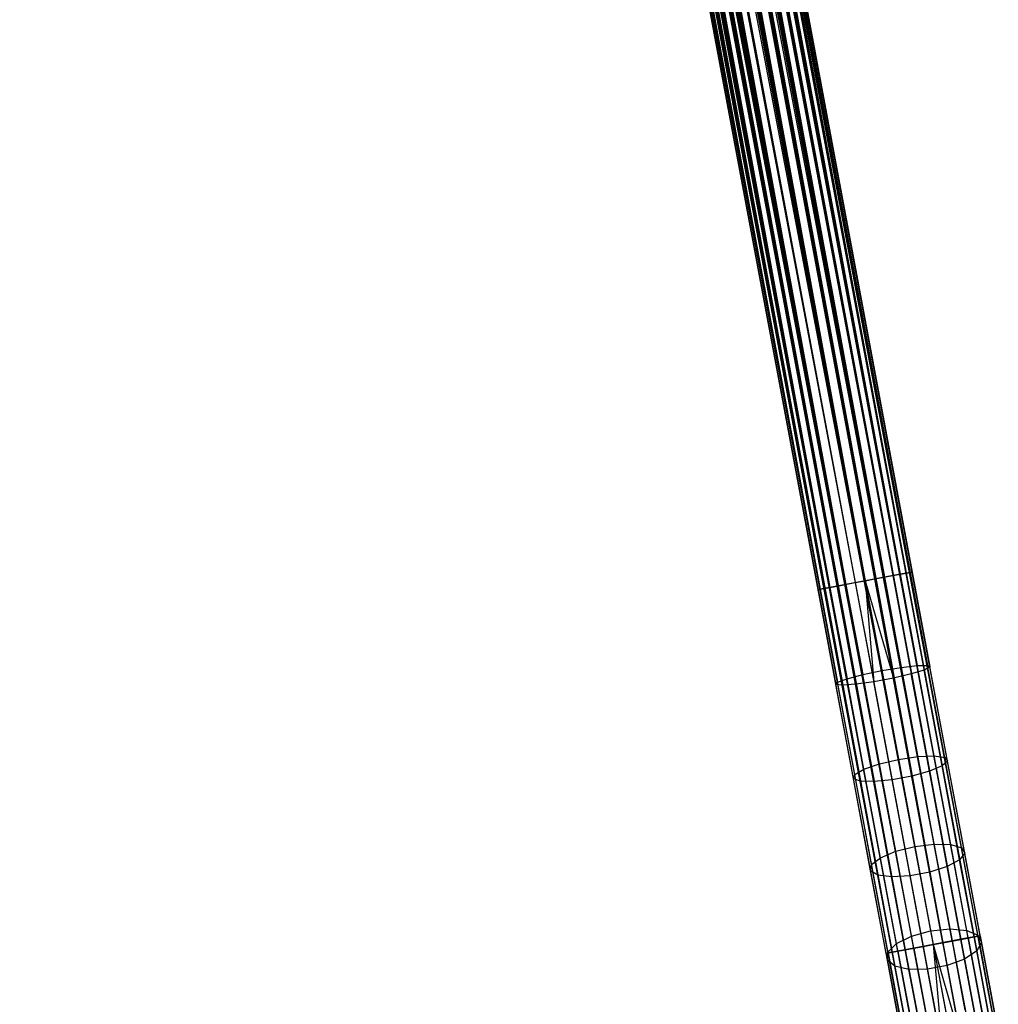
# Model space of a CAD drawing. Extents: x -189 to 189, y -189 to 189.
# Tile 322 of 591: x 12 to 32, y -167 to -146. Entities that reach past the tile are written whole.
import ezdxf

# ---------------------------------------------------------------- set-up
doc = ezdxf.new("R2010")
doc.units = 0
doc.header["$LTSCALE"] = 25.4
doc.layers.get('0').update_dxf_attribs({"linetype": 'CONTINUOUS'})

# ---------------------------------------------------------------- blocks, each defined once
blk = doc.blocks.new('CAMELEON-KENAI-C-12244_STL')
at = {"color": 0}
for p, q in [((8.827, -42.349, -9), (31.84, -165.458, -9)), ((8.827, -42.349, -9), (31.84, -165.458, -9)), ((31.924, -165.442, -9.809), (8.827, -42.349, -10)), ((31.924, -165.442, -9.809), (8.827, -42.349, -10)), ((31.84, -165.458, -9), (8.911, -42.333, -9.191)), ((31.84, -165.458, -9), (8.911, -42.333, -9.191)), ((31.967, -165.434, -9.395), (8.911, -42.333, -9.809)), ((31.967, -165.434, -9.395), (8.911, -42.333, -9.809)), ((31.924, -165.442, -9.809), (8.911, -42.333, -9.809)), ((31.924, -165.442, -9.809), (8.911, -42.333, -9.809)), ((31.967, -165.434, -9.395), (8.954, -42.325, -9.395)), ((31.967, -165.434, -9.395), (8.954, -42.325, -9.605)), ((31.84, -165.458, -9), (8.954, -42.325, -9.395)), ((31.84, -165.458, -9), (8.954, -42.325, -9.395)), ((31.967, -165.434, -9.395), (8.954, -42.325, -9.395)), ((31.967, -165.434, -9.395), (8.954, -42.325, -9.605)), ((7.772, -42.546, -8.522), (30.785, -165.655, -8.522)), ((7.772, -42.546, -8.522), (30.785, -165.655, -8.522)), ((7.772, -42.546, -8.522), (30.411, -165.725, -8.691)), ((7.772, -42.546, -8.522), (30.411, -165.725, -8.691)), ((7.772, -42.546, -10.478), (30.989, -165.617, -10.5)), ((7.772, -42.546, -10.478), (30.989, -165.617, -10.5)), ((7.976, -42.508, -8.5), (30.989, -165.617, -8.5)), ((7.976, -42.508, -8.5), (30.989, -165.617, -8.5)), ((7.976, -42.508, -10.5), (30.989, -165.617, -10.5)), ((7.976, -42.508, -10.5), (30.989, -165.617, -10.5)), ((7.976, -42.508, -10.5), (31.389, -165.542, -10.414)), ((7.976, -42.508, -10.5), (31.389, -165.542, -10.414)), ((31.194, -165.579, -8.522), (8.18, -42.47, -8.522)), ((31.194, -165.579, -8.522), (8.18, -42.47, -8.522)), ((8.18, -42.47, -10.478), (31.389, -165.542, -10.414)), ((8.18, -42.47, -10.478), (31.389, -165.542, -10.414)), ((8.376, -42.433, -8.586), (31.194, -165.579, -8.522)), ((8.376, -42.433, -8.586), (31.194, -165.579, -8.522)), ((31.389, -165.542, -10.414), (8.376, -42.433, -10.414)), ((31.389, -165.542, -10.414), (8.376, -42.433, -10.414)), ((8.554, -42.4, -8.691), (31.567, -165.509, -8.691)), ((8.554, -42.4, -8.691), (31.567, -165.509, -8.691)), ((8.554, -42.4, -8.691), (31.194, -165.579, -8.522)), ((8.554, -42.4, -8.691), (31.194, -165.579, -8.522)), ((31.72, -165.48, -10.169), (8.554, -42.4, -10.309)), ((31.72, -165.48, -10.169), (8.554, -42.4, -10.309)), ((31.389, -165.542, -10.414), (8.554, -42.4, -10.309)), ((31.389, -165.542, -10.414), (8.554, -42.4, -10.309)), ((8.707, -42.371, -8.831), (31.84, -165.458, -9)), ((8.707, -42.371, -8.831), (31.84, -165.458, -9)), ((8.707, -42.371, -8.831), (31.567, -165.509, -8.691)), ((8.707, -42.371, -8.831), (31.567, -165.509, -8.691)), ((31.924, -165.442, -9.809), (8.707, -42.371, -10.169)), ((31.924, -165.442, -9.809), (8.707, -42.371, -10.169)), ((31.72, -165.48, -10.169), (8.707, -42.371, -10.169)), ((31.72, -165.48, -10.169), (8.707, -42.371, -10.169)), ((30.054, -165.792, -9.809), (6.999, -42.691, -9.605)), ((30.054, -165.792, -9.809), (6.999, -42.691, -9.395)), ((30.054, -165.792, -9.809), (6.999, -42.691, -9.605)), ((30.054, -165.792, -9.809), (6.999, -42.691, -9.395)), ((30.012, -165.8, -9.395), (6.999, -42.691, -9.395)), ((30.012, -165.8, -9.395), (6.999, -42.691, -9.395)), ((30.259, -165.754, -10.169), (7.041, -42.683, -9.809)), ((30.259, -165.754, -10.169), (7.041, -42.683, -9.809)), ((30.054, -165.792, -9.809), (7.041, -42.683, -9.809)), ((30.054, -165.792, -9.809), (7.041, -42.683, -9.809)), ((30.012, -165.8, -9.395), (7.041, -42.683, -9.191)), ((30.012, -165.8, -9.395), (7.041, -42.683, -9.191)), ((30.138, -165.776, -9), (7.041, -42.683, -9.191)), ((30.138, -165.776, -9), (7.041, -42.683, -9.191)), ((30.259, -165.754, -10.169), (7.125, -42.667, -10)), ((30.259, -165.754, -10.169), (7.125, -42.667, -10)), ((30.138, -165.776, -9), (7.125, -42.667, -9)), ((30.138, -165.776, -9), (7.125, -42.667, -9)), ((30.589, -165.692, -10.414), (7.246, -42.644, -10.169)), ((30.589, -165.692, -10.414), (7.246, -42.644, -10.169)), ((30.259, -165.754, -10.169), (7.246, -42.644, -10.169)), ((30.259, -165.754, -10.169), (7.246, -42.644, -10.169)), ((7.246, -42.644, -8.831), (30.138, -165.776, -9)), ((7.246, -42.644, -8.831), (30.138, -165.776, -9)), ((30.589, -165.692, -10.414), (7.398, -42.616, -10.309)), ((30.589, -165.692, -10.414), (7.398, -42.616, -10.309)), ((30.411, -165.725, -8.691), (7.398, -42.616, -8.691)), ((7.398, -42.616, -8.691), (30.138, -165.776, -9)), ((7.398, -42.616, -8.691), (30.138, -165.776, -9)), ((30.411, -165.725, -8.691), (7.398, -42.616, -8.691)), ((30.589, -165.692, -10.414), (7.576, -42.583, -10.414)), ((7.576, -42.583, -10.414), (30.989, -165.617, -10.5)), ((30.589, -165.692, -10.414), (7.576, -42.583, -10.414)), ((7.576, -42.583, -8.586), (30.411, -165.725, -8.691)), ((7.576, -42.583, -8.586), (30.411, -165.725, -8.691)), ((7.576, -42.583, -10.414), (30.989, -165.617, -10.5)), ((12.482, -61.198, -159.605), (30.553, -157.873, -159.605)), ((12.482, -61.198, -159.605), (30.553, -157.873, -159.605)), ((12.482, -61.198, -159.605), (30.511, -157.881, -159.191)), ((12.482, -61.198, -159.605), (30.511, -157.881, -159.191)), ((12.482, -61.198, -159.395), (30.511, -157.881, -159.191)), ((12.482, -61.198, -159.395), (30.511, -157.881, -159.191)), ((29.576, -158.056, -158.5), (11.504, -61.381, -158.5)), ((11.504, -61.381, -158.5), (29.176, -158.131, -158.586)), ((11.504, -61.381, -158.5), (29.176, -158.131, -158.586)), ((11.504, -61.381, -160.5), (29.576, -158.056, -160.5)), ((11.504, -61.381, -160.5), (29.576, -158.056, -160.5)), ((29.576, -158.056, -158.5), (11.504, -61.381, -158.5)), ((11.708, -61.343, -160.478), (29.78, -158.018, -160.478)), ((11.708, -61.343, -160.478), (29.78, -158.018, -160.478)), ((11.708, -61.343, -158.522), (29.576, -158.056, -158.5)), ((11.708, -61.343, -158.522), (29.576, -158.056, -158.5)), ((11.904, -61.306, -160.414), (29.78, -158.018, -160.478)), ((11.904, -61.306, -160.414), (29.78, -158.018, -160.478)), ((11.904, -61.306, -160.414), (30.154, -157.948, -160.309)), ((11.904, -61.306, -160.414), (30.154, -157.948, -160.309)), ((11.904, -61.306, -158.586), (29.976, -157.981, -158.586)), ((11.904, -61.306, -158.586), (29.976, -157.981, -158.586)), ((11.904, -61.306, -158.586), (29.576, -158.056, -158.5)), ((11.904, -61.306, -158.586), (29.576, -158.056, -158.5)), ((12.082, -61.273, -160.309), (30.154, -157.948, -160.309)), ((12.082, -61.273, -160.309), (30.154, -157.948, -160.309)), ((12.082, -61.273, -158.691), (29.976, -157.981, -158.586)), ((12.082, -61.273, -158.691), (29.976, -157.981, -158.586)), ((12.235, -61.244, -160.169), (30.154, -157.948, -160.309)), ((12.235, -61.244, -160.169), (30.154, -157.948, -160.309)), ((12.235, -61.244, -160.169), (30.427, -157.897, -160)), ((12.235, -61.244, -160.169), (30.427, -157.897, -160)), ((12.235, -61.244, -158.831), (30.306, -157.919, -158.831)), ((12.235, -61.244, -158.831), (30.306, -157.919, -158.831)), ((12.235, -61.244, -158.831), (29.976, -157.981, -158.586)), ((12.235, -61.244, -158.831), (29.976, -157.981, -158.586)), ((12.355, -61.222, -160), (30.427, -157.897, -160)), ((12.355, -61.222, -160), (30.427, -157.897, -160)), ((12.355, -61.222, -159), (30.306, -157.919, -158.831)), ((12.355, -61.222, -159), (30.306, -157.919, -158.831)), ((12.439, -61.206, -159.809), (30.427, -157.897, -160)), ((12.439, -61.206, -159.809), (30.427, -157.897, -160)), ((12.439, -61.206, -159.809), (30.553, -157.873, -159.605)), ((12.439, -61.206, -159.809), (30.553, -157.873, -159.605)), ((12.439, -61.206, -159.191), (30.511, -157.881, -159.191)), ((12.439, -61.206, -159.191), (30.511, -157.881, -159.191)), ((12.439, -61.206, -159.191), (30.306, -157.919, -158.831)), ((12.439, -61.206, -159.191), (30.306, -157.919, -158.831)), ((10.526, -61.564, -159.395), (28.598, -158.239, -159.605)), ((10.526, -61.564, -159.395), (28.598, -158.239, -159.605)), ((10.526, -61.564, -159.605), (28.598, -158.239, -159.605)), ((10.526, -61.564, -159.605), (28.598, -158.239, -159.605)), ((10.569, -61.556, -159.191), (28.641, -158.231, -159.191)), ((10.569, -61.556, -159.191), (28.641, -158.231, -159.191)), ((10.569, -61.556, -159.191), (28.598, -158.239, -159.605)), ((10.569, -61.556, -159.191), (28.598, -158.239, -159.605)), ((10.569, -61.556, -159.809), (28.598, -158.239, -159.605)), ((10.569, -61.556, -159.809), (28.598, -158.239, -159.605)), ((10.569, -61.556, -159.809), (28.725, -158.215, -160)), ((10.569, -61.556, -159.809), (28.725, -158.215, -160)), ((10.653, -61.54, -159), (28.641, -158.231, -159.191)), ((10.653, -61.54, -159), (28.641, -158.231, -159.191)), ((10.653, -61.54, -160), (28.725, -158.215, -160)), ((10.653, -61.54, -160), (28.725, -158.215, -160)), ((10.774, -61.517, -158.831), (28.845, -158.193, -158.831)), ((10.774, -61.517, -158.831), (28.845, -158.193, -158.831)), ((10.774, -61.517, -158.831), (28.641, -158.231, -159.191)), ((10.774, -61.517, -158.831), (28.641, -158.231, -159.191)), ((10.774, -61.517, -160.169), (28.725, -158.215, -160)), ((10.774, -61.517, -160.169), (28.725, -158.215, -160)), ((10.774, -61.517, -160.169), (28.998, -158.164, -160.309)), ((10.774, -61.517, -160.169), (28.998, -158.164, -160.309)), ((10.926, -61.489, -158.691), (28.845, -158.193, -158.831)), ((10.926, -61.489, -158.691), (28.845, -158.193, -158.831)), ((10.926, -61.489, -160.309), (28.998, -158.164, -160.309)), ((10.926, -61.489, -160.309), (28.998, -158.164, -160.309)), ((11.104, -61.456, -158.586), (29.176, -158.131, -158.586)), ((11.104, -61.456, -158.586), (29.176, -158.131, -158.586)), ((11.104, -61.456, -158.586), (28.845, -158.193, -158.831)), ((11.104, -61.456, -158.586), (28.845, -158.193, -158.831)), ((11.104, -61.456, -160.414), (28.998, -158.164, -160.309)), ((11.104, -61.456, -160.414), (28.998, -158.164, -160.309)), ((11.104, -61.456, -160.414), (29.371, -158.094, -160.478)), ((11.104, -61.456, -160.414), (29.371, -158.094, -160.478)), ((11.3, -61.419, -158.522), (29.176, -158.131, -158.586)), ((11.3, -61.419, -158.522), (29.176, -158.131, -158.586)), ((11.3, -61.419, -160.478), (29.371, -158.094, -160.478)), ((11.3, -61.419, -160.478), (29.371, -158.094, -160.478)), ((29.976, -157.981, -158.586), (29.576, -158.056, -158.5)), ((29.976, -157.981, -158.586), (29.576, -158.056, -158.5)), ((29.576, -158.056, -160.5), (29.78, -158.018, -160.478)), ((29.576, -158.056, -160.5), (29.78, -158.018, -160.478)), ((29.78, -158.018, -160.478), (30.154, -157.948, -160.309)), ((29.78, -158.018, -160.478), (30.154, -157.948, -160.309)), ((29.78, -158.018, -160.478), (30.165, -160.078, -160.373)), ((29.78, -158.018, -160.478), (30.165, -160.078, -160.373)), ((30.306, -157.919, -158.831), (29.976, -157.981, -158.586)), ((30.306, -157.919, -158.831), (29.976, -157.981, -158.586)), ((29.976, -157.981, -158.586), (30.326, -159.856, -158.491)), ((29.976, -157.981, -158.586), (30.326, -159.856, -158.491)), ((30.154, -157.948, -160.309), (30.427, -157.897, -160)), ((30.154, -157.948, -160.309), (30.427, -157.897, -160)), ((30.154, -157.948, -160.309), (30.536, -159.991, -160.205)), ((30.154, -157.948, -160.309), (30.536, -159.991, -160.205)), ((30.511, -157.881, -159.191), (30.306, -157.919, -158.831)), ((30.511, -157.881, -159.191), (30.306, -157.919, -158.831)), ((30.306, -157.919, -158.831), (30.661, -159.818, -158.734)), ((30.306, -157.919, -158.831), (30.661, -159.818, -158.734)), ((30.427, -157.897, -160), (30.553, -157.873, -159.605)), ((30.427, -157.897, -160), (30.553, -157.873, -159.605)), ((30.427, -157.897, -160), (30.803, -159.91, -159.897)), ((30.427, -157.897, -160), (30.803, -159.91, -159.897)), ((30.553, -157.873, -159.605), (30.511, -157.881, -159.191)), ((30.553, -157.873, -159.605), (30.511, -157.881, -159.191)), ((30.511, -157.881, -159.191), (30.872, -159.815, -159.092)), ((30.511, -157.881, -159.191), (30.872, -159.815, -159.092)), ((30.553, -157.873, -159.605), (30.922, -159.847, -159.504)), ((30.553, -157.873, -159.605), (30.922, -159.847, -159.504)), ((28.598, -158.239, -159.605), (28.725, -158.215, -160)), ((28.598, -158.239, -159.605), (28.725, -158.215, -160)), ((28.845, -158.193, -158.831), (28.641, -158.231, -159.191)), ((28.845, -158.193, -158.831), (28.641, -158.231, -159.191)), ((28.725, -158.215, -160), (28.998, -158.164, -160.309)), ((28.725, -158.215, -160), (28.998, -158.164, -160.309)), ((28.725, -158.215, -160), (29.101, -160.228, -159.897)), ((28.725, -158.215, -160), (29.101, -160.228, -159.897)), ((29.176, -158.131, -158.586), (28.845, -158.193, -158.831)), ((29.176, -158.131, -158.586), (28.845, -158.193, -158.831)), ((28.845, -158.193, -158.831), (29.2, -160.091, -158.734)), ((28.845, -158.193, -158.831), (29.2, -160.091, -158.734)), ((28.998, -158.164, -160.309), (29.371, -158.094, -160.478)), ((28.998, -158.164, -160.309), (29.371, -158.094, -160.478)), ((28.998, -158.164, -160.309), (29.38, -160.207, -160.205)), ((28.998, -158.164, -160.309), (29.38, -160.207, -160.205)), ((29.576, -158.056, -158.5), (29.176, -158.131, -158.586)), ((29.576, -158.056, -158.5), (29.176, -158.131, -158.586)), ((29.176, -158.131, -158.586), (29.526, -160.005, -158.491)), ((29.176, -158.131, -158.586), (29.526, -160.005, -158.491)), ((29.371, -158.094, -160.478), (29.576, -158.056, -160.5)), ((29.371, -158.094, -160.478), (29.576, -158.056, -160.5)), ((29.371, -158.094, -160.478), (29.757, -160.154, -160.373)), ((29.371, -158.094, -160.478), (29.757, -160.154, -160.373)), ((29.576, -158.056, -160.5), (29.757, -160.154, -160.373)), ((29.576, -158.056, -160.5), (29.757, -160.154, -160.373)), ((29.576, -158.056, -160.5), (30.165, -160.078, -160.373)), ((29.576, -158.056, -160.5), (30.165, -160.078, -160.373)), ((29.576, -158.056, -158.5), (29.925, -159.922, -158.405)), ((29.576, -158.056, -158.5), (29.925, -159.922, -158.405)), ((28.641, -158.231, -159.191), (28.598, -158.239, -159.605)), ((28.641, -158.231, -159.191), (28.598, -158.239, -159.605)), ((28.598, -158.239, -159.605), (28.967, -160.213, -159.504)), ((28.598, -158.239, -159.605), (28.967, -160.213, -159.504)), ((28.641, -158.231, -159.191), (29.002, -160.164, -159.092)), ((28.641, -158.231, -159.191), (29.002, -160.164, -159.092)), ((29.925, -159.922, -158.405), (30.326, -159.856, -158.491)), ((29.925, -159.922, -158.405), (30.326, -159.856, -158.491)), ((30.326, -159.856, -158.491), (30.661, -159.818, -158.734)), ((30.326, -159.856, -158.491), (30.661, -159.818, -158.734)), ((30.673, -161.711, -158.206), (30.326, -159.856, -158.491)), ((30.673, -161.711, -158.206), (30.326, -159.856, -158.491)), ((30.661, -159.818, -158.734), (30.872, -159.815, -159.092)), ((30.661, -159.818, -158.734), (30.872, -159.815, -159.092)), ((31.012, -161.697, -158.445), (30.661, -159.818, -158.734)), ((31.012, -161.697, -158.445), (30.661, -159.818, -158.734)), ((30.922, -159.847, -159.504), (30.803, -159.91, -159.897)), ((30.922, -159.847, -159.504), (30.803, -159.91, -159.897)), ((30.872, -159.815, -159.092), (30.922, -159.847, -159.504)), ((31.23, -161.729, -158.798), (30.872, -159.815, -159.092)), ((31.23, -161.729, -158.798), (30.872, -159.815, -159.092)), ((30.872, -159.815, -159.092), (30.922, -159.847, -159.504)), ((31.288, -161.802, -159.203), (30.922, -159.847, -159.504)), ((31.288, -161.802, -159.203), (30.922, -159.847, -159.504)), ((29.2, -160.091, -158.734), (29.526, -160.005, -158.491)), ((29.2, -160.091, -158.734), (29.526, -160.005, -158.491)), ((29.526, -160.005, -158.491), (29.925, -159.922, -158.405)), ((29.526, -160.005, -158.491), (29.925, -159.922, -158.405)), ((29.873, -161.86, -158.206), (29.526, -160.005, -158.491)), ((29.873, -161.86, -158.206), (29.526, -160.005, -158.491)), ((29.925, -159.922, -158.405), (30.27, -161.769, -158.121)), ((29.925, -159.922, -158.405), (30.27, -161.769, -158.121)), ((30.536, -159.991, -160.205), (30.165, -160.078, -160.373)), ((30.536, -159.991, -160.205), (30.165, -160.078, -160.373)), ((30.803, -159.91, -159.897), (30.536, -159.991, -160.205)), ((30.803, -159.91, -159.897), (30.536, -159.991, -160.205)), ((30.914, -162.014, -159.894), (30.536, -159.991, -160.205)), ((30.914, -162.014, -159.894), (30.536, -159.991, -160.205)), ((31.176, -161.903, -159.591), (30.803, -159.91, -159.897)), ((31.176, -161.903, -159.591), (30.803, -159.91, -159.897)), ((28.967, -160.213, -159.504), (29.002, -160.164, -159.092)), ((28.967, -160.213, -159.504), (29.002, -160.164, -159.092)), ((29.101, -160.228, -159.897), (28.967, -160.213, -159.504)), ((29.333, -162.167, -159.203), (28.967, -160.213, -159.504)), ((29.101, -160.228, -159.897), (28.967, -160.213, -159.504)), ((29.333, -162.167, -159.203), (28.967, -160.213, -159.504)), ((29.002, -160.164, -159.092), (29.2, -160.091, -158.734)), ((29.002, -160.164, -159.092), (29.2, -160.091, -158.734)), ((29.36, -162.079, -158.798), (29.002, -160.164, -159.092)), ((29.36, -162.079, -158.798), (29.002, -160.164, -159.092)), ((29.38, -160.207, -160.205), (29.101, -160.228, -159.897)), ((29.38, -160.207, -160.205), (29.101, -160.228, -159.897)), ((29.473, -162.221, -159.591), (29.101, -160.228, -159.897)), ((29.473, -162.221, -159.591), (29.101, -160.228, -159.897)), ((29.551, -161.97, -158.445), (29.2, -160.091, -158.734)), ((29.551, -161.97, -158.445), (29.2, -160.091, -158.734)), ((29.757, -160.154, -160.373), (29.38, -160.207, -160.205)), ((29.757, -160.154, -160.373), (29.38, -160.207, -160.205)), ((29.758, -162.23, -159.894), (29.38, -160.207, -160.205)), ((29.758, -162.23, -159.894), (29.38, -160.207, -160.205)), ((30.165, -160.078, -160.373), (29.757, -160.154, -160.373)), ((30.165, -160.078, -160.373), (29.757, -160.154, -160.373)), ((30.138, -162.194, -160.059), (29.757, -160.154, -160.373)), ((30.138, -162.194, -160.059), (29.757, -160.154, -160.373)), ((30.546, -162.117, -160.059), (30.165, -160.078, -160.373)), ((30.546, -162.117, -160.059), (30.165, -160.078, -160.373)), ((30.673, -161.711, -158.206), (31.012, -161.697, -158.445)), ((30.673, -161.711, -158.206), (31.012, -161.697, -158.445)), ((31.012, -161.697, -158.445), (31.23, -161.729, -158.798)), ((31.357, -163.538, -157.966), (31.012, -161.697, -158.445)), ((31.357, -163.538, -157.966), (31.012, -161.697, -158.445)), ((31.012, -161.697, -158.445), (31.23, -161.729, -158.798)), ((29.551, -161.97, -158.445), (29.873, -161.86, -158.206)), ((29.551, -161.97, -158.445), (29.873, -161.86, -158.206)), ((29.873, -161.86, -158.206), (30.27, -161.769, -158.121)), ((29.873, -161.86, -158.206), (30.27, -161.769, -158.121)), ((30.213, -163.679, -157.733), (29.873, -161.86, -158.206)), ((30.213, -163.679, -157.733), (29.873, -161.86, -158.206)), ((30.27, -161.769, -158.121), (30.673, -161.711, -158.206)), ((30.27, -161.769, -158.121), (30.673, -161.711, -158.206)), ((30.27, -161.769, -158.121), (30.608, -163.579, -157.65)), ((30.27, -161.769, -158.121), (30.608, -163.579, -157.65)), ((31.013, -163.529, -157.733), (30.673, -161.711, -158.206)), ((31.013, -163.529, -157.733), (30.673, -161.711, -158.206)), ((31.176, -161.903, -159.591), (30.914, -162.014, -159.894)), ((31.176, -161.903, -159.591), (30.914, -162.014, -159.894)), ((31.288, -161.802, -159.203), (31.176, -161.903, -159.591)), ((31.288, -161.802, -159.203), (31.176, -161.903, -159.591)), ((31.541, -163.856, -159.083), (31.176, -161.903, -159.591)), ((31.541, -163.856, -159.083), (31.176, -161.903, -159.591)), ((31.23, -161.729, -158.798), (31.288, -161.802, -159.203)), ((31.581, -163.605, -158.31), (31.23, -161.729, -158.798)), ((31.581, -163.605, -158.31), (31.23, -161.729, -158.798)), ((31.23, -161.729, -158.798), (31.288, -161.802, -159.203)), ((31.646, -163.717, -158.705), (31.288, -161.802, -159.203)), ((31.646, -163.717, -158.705), (31.288, -161.802, -159.203)), ((29.333, -162.167, -159.203), (29.36, -162.079, -158.798)), ((29.333, -162.167, -159.203), (29.36, -162.079, -158.798)), ((29.36, -162.079, -158.798), (29.551, -161.97, -158.445)), ((29.36, -162.079, -158.798), (29.551, -161.97, -158.445)), ((29.711, -163.954, -158.31), (29.36, -162.079, -158.798)), ((29.711, -163.954, -158.31), (29.36, -162.079, -158.798)), ((29.896, -163.812, -157.966), (29.551, -161.97, -158.445)), ((29.896, -163.812, -157.966), (29.551, -161.97, -158.445)), ((30.914, -162.014, -159.894), (30.546, -162.117, -160.059)), ((30.914, -162.014, -159.894), (30.546, -162.117, -160.059)), ((31.284, -163.997, -159.378), (30.914, -162.014, -159.894)), ((31.284, -163.997, -159.378), (30.914, -162.014, -159.894)), ((29.473, -162.221, -159.591), (29.333, -162.167, -159.203)), ((29.691, -164.083, -158.705), (29.333, -162.167, -159.203)), ((29.473, -162.221, -159.591), (29.333, -162.167, -159.203)), ((29.691, -164.083, -158.705), (29.333, -162.167, -159.203)), ((29.758, -162.23, -159.894), (29.473, -162.221, -159.591)), ((29.838, -164.174, -159.083), (29.473, -162.221, -159.591)), ((29.758, -162.23, -159.894), (29.473, -162.221, -159.591)), ((29.838, -164.174, -159.083), (29.473, -162.221, -159.591)), ((30.138, -162.194, -160.059), (29.758, -162.23, -159.894)), ((30.138, -162.194, -160.059), (29.758, -162.23, -159.894)), ((30.129, -164.213, -159.378), (29.758, -162.23, -159.894)), ((30.129, -164.213, -159.378), (29.758, -162.23, -159.894)), ((30.546, -162.117, -160.059), (30.138, -162.194, -160.059)), ((30.546, -162.117, -160.059), (30.138, -162.194, -160.059)), ((30.511, -164.192, -159.54), (30.138, -162.194, -160.059)), ((30.511, -164.192, -159.54), (30.138, -162.194, -160.059)), ((30.92, -164.116, -159.54), (30.546, -162.117, -160.059)), ((30.92, -164.116, -159.54), (30.546, -162.117, -160.059)), ((30.608, -163.579, -157.65), (31.013, -163.529, -157.733)), ((30.608, -163.579, -157.65), (31.013, -163.529, -157.733)), ((31.013, -163.529, -157.733), (31.357, -163.538, -157.966)), ((31.342, -165.292, -157.078), (31.013, -163.529, -157.733)), ((31.342, -165.292, -157.078), (31.013, -163.529, -157.733)), ((31.013, -163.529, -157.733), (31.357, -163.538, -157.966)), ((31.357, -163.538, -157.966), (31.581, -163.605, -158.31)), ((31.69, -165.324, -157.303), (31.357, -163.538, -157.966)), ((31.69, -165.324, -157.303), (31.357, -163.538, -157.966)), ((31.357, -163.538, -157.966), (31.581, -163.605, -158.31)), ((29.896, -163.812, -157.966), (30.213, -163.679, -157.733)), ((29.896, -163.812, -157.966), (30.213, -163.679, -157.733)), ((30.213, -163.679, -157.733), (30.608, -163.579, -157.65)), ((30.213, -163.679, -157.733), (30.608, -163.579, -157.65)), ((30.543, -165.441, -157.078), (30.213, -163.679, -157.733)), ((30.543, -165.441, -157.078), (30.213, -163.679, -157.733)), ((30.608, -163.579, -157.65), (30.936, -165.333, -156.998)), ((30.608, -163.579, -157.65), (30.936, -165.333, -156.998)), ((31.646, -163.717, -158.705), (31.541, -163.856, -159.083)), ((31.646, -163.717, -158.705), (31.541, -163.856, -159.083)), ((31.581, -163.605, -158.31), (31.646, -163.717, -158.705)), ((31.921, -165.423, -157.635), (31.581, -163.605, -158.31)), ((31.921, -165.423, -157.635), (31.581, -163.605, -158.31)), ((31.581, -163.605, -158.31), (31.646, -163.717, -158.705)), ((31.993, -165.574, -158.015), (31.646, -163.717, -158.705)), ((31.993, -165.574, -158.015), (31.646, -163.717, -158.705)), ((29.691, -164.083, -158.705), (29.711, -163.954, -158.31)), ((29.691, -164.083, -158.705), (29.711, -163.954, -158.31)), ((29.711, -163.954, -158.31), (29.896, -163.812, -157.966)), ((29.711, -163.954, -158.31), (29.896, -163.812, -157.966)), ((30.051, -165.773, -157.635), (29.711, -163.954, -158.31)), ((30.051, -165.773, -157.635), (29.711, -163.954, -158.31)), ((30.229, -165.597, -157.303), (29.896, -163.812, -157.966)), ((30.229, -165.597, -157.303), (29.896, -163.812, -157.966)), ((31.541, -163.856, -159.083), (31.284, -163.997, -159.378)), ((31.541, -163.856, -159.083), (31.284, -163.997, -159.378)), ((31.895, -165.749, -158.38), (31.541, -163.856, -159.083)), ((31.895, -165.749, -158.38), (31.541, -163.856, -159.083)), ((29.838, -164.174, -159.083), (29.691, -164.083, -158.705)), ((30.038, -165.939, -158.015), (29.691, -164.083, -158.705)), ((29.838, -164.174, -159.083), (29.691, -164.083, -158.705)), ((30.038, -165.939, -158.015), (29.691, -164.083, -158.705)), ((30.92, -164.116, -159.54), (30.511, -164.192, -159.54)), ((30.92, -164.116, -159.54), (30.511, -164.192, -159.54)), ((31.284, -163.997, -159.378), (30.92, -164.116, -159.54)), ((31.284, -163.997, -159.378), (30.92, -164.116, -159.54)), ((31.282, -166.053, -158.82), (30.92, -164.116, -159.54)), ((31.282, -166.053, -158.82), (30.92, -164.116, -159.54)), ((31.643, -165.918, -158.664), (31.284, -163.997, -159.378)), ((31.643, -165.918, -158.664), (31.284, -163.997, -159.378)), ((30.129, -164.213, -159.378), (29.838, -164.174, -159.083)), ((30.192, -166.067, -158.38), (29.838, -164.174, -159.083)), ((30.129, -164.213, -159.378), (29.838, -164.174, -159.083)), ((30.192, -166.067, -158.38), (29.838, -164.174, -159.083)), ((30.511, -164.192, -159.54), (30.129, -164.213, -159.378)), ((30.511, -164.192, -159.54), (30.129, -164.213, -159.378)), ((30.488, -166.134, -158.664), (30.129, -164.213, -159.378)), ((30.488, -166.134, -158.664), (30.129, -164.213, -159.378)), ((30.873, -166.129, -158.82), (30.511, -164.192, -159.54)), ((30.873, -166.129, -158.82), (30.511, -164.192, -159.54)), ((30.543, -165.441, -157.078), (30.936, -165.333, -156.998)), ((30.543, -165.441, -157.078), (30.936, -165.333, -156.998)), ((30.936, -165.333, -156.998), (31.342, -165.292, -157.078)), ((30.936, -165.333, -156.998), (31.342, -165.292, -157.078)), ((30.936, -165.333, -156.998), (31.251, -167.015, -156.171)), ((30.936, -165.333, -156.998), (31.251, -167.015, -156.171)), ((31.342, -165.292, -157.078), (31.69, -165.324, -157.303)), ((31.658, -166.981, -156.247), (31.342, -165.292, -157.078)), ((31.658, -166.981, -156.247), (31.342, -165.292, -157.078)), ((31.342, -165.292, -157.078), (31.69, -165.324, -157.303)), ((31.69, -165.324, -157.303), (31.921, -165.423, -157.635)), ((32.01, -167.035, -156.461), (31.69, -165.324, -157.303)), ((32.01, -167.035, -156.461), (31.69, -165.324, -157.303)), ((31.69, -165.324, -157.303), (31.921, -165.423, -157.635)), ((30.229, -165.597, -157.303), (30.543, -165.441, -157.078)), ((30.229, -165.597, -157.303), (30.543, -165.441, -157.078)), ((30.858, -167.131, -156.247), (30.543, -165.441, -157.078)), ((30.858, -167.131, -156.247), (30.543, -165.441, -157.078)), ((31.389, -165.542, -10.414), (30.989, -165.617, -10.5)), ((31.389, -165.542, -10.414), (30.989, -165.617, -10.5)), ((30.989, -165.617, -8.5), (31.194, -165.579, -8.522)), ((30.989, -165.617, -8.5), (31.194, -165.579, -8.522)), ((31.194, -165.579, -8.522), (31.567, -165.509, -8.691)), ((31.194, -165.579, -8.522), (31.567, -165.509, -8.691)), ((31.194, -165.579, -8.522), (31.588, -167.689, -8.632)), ((31.194, -165.579, -8.522), (31.588, -167.689, -8.632)), ((31.72, -165.48, -10.169), (31.389, -165.542, -10.414)), ((31.72, -165.48, -10.169), (31.389, -165.542, -10.414)), ((31.389, -165.542, -10.414), (31.748, -167.463, -10.514)), ((31.389, -165.542, -10.414), (31.748, -167.463, -10.514)), ((31.567, -165.509, -8.691), (31.84, -165.458, -9)), ((31.567, -165.509, -8.691), (31.84, -165.458, -9)), ((31.567, -165.509, -8.691), (31.958, -167.603, -8.8)), ((31.567, -165.509, -8.691), (31.958, -167.603, -8.8)), ((31.924, -165.442, -9.809), (31.72, -165.48, -10.169)), ((31.924, -165.442, -9.809), (31.72, -165.48, -10.169)), ((31.72, -165.48, -10.169), (32.083, -167.425, -10.271)), ((31.72, -165.48, -10.169), (32.083, -167.425, -10.271)), ((31.84, -165.458, -9), (31.967, -165.434, -9.395)), ((31.84, -165.458, -9), (31.967, -165.434, -9.395)), ((31.84, -165.458, -9), (32.226, -167.52, -9.108)), ((31.84, -165.458, -9), (32.226, -167.52, -9.108)), ((31.993, -165.574, -158.015), (31.895, -165.749, -158.38)), ((31.993, -165.574, -158.015), (31.895, -165.749, -158.38)), ((31.921, -165.423, -157.635), (31.993, -165.574, -158.015)), ((32.246, -167.166, -156.777), (31.921, -165.423, -157.635)), ((32.246, -167.166, -156.777), (31.921, -165.423, -157.635)), ((31.921, -165.423, -157.635), (31.993, -165.574, -158.015)), ((31.967, -165.434, -9.395), (31.924, -165.442, -9.809)), ((31.967, -165.434, -9.395), (31.924, -165.442, -9.809)), ((31.924, -165.442, -9.809), (32.294, -167.423, -9.912)), ((31.924, -165.442, -9.809), (32.294, -167.423, -9.912)), ((31.967, -165.434, -9.395), (32.345, -167.457, -9.501)), ((31.967, -165.434, -9.395), (32.345, -167.457, -9.501)), ((32.326, -167.353, -157.14), (31.993, -165.574, -158.015)), ((32.326, -167.353, -157.14), (31.993, -165.574, -158.015)), ((30.012, -165.8, -9.395), (30.138, -165.776, -9)), ((30.012, -165.8, -9.395), (30.138, -165.776, -9)), ((30.054, -165.792, -9.809), (30.012, -165.8, -9.395)), ((30.054, -165.792, -9.809), (30.012, -165.8, -9.395)), ((30.038, -165.939, -158.015), (30.051, -165.773, -157.635)), ((30.038, -165.939, -158.015), (30.051, -165.773, -157.635)), ((30.051, -165.773, -157.635), (30.229, -165.597, -157.303)), ((30.051, -165.773, -157.635), (30.229, -165.597, -157.303)), ((30.377, -167.516, -156.777), (30.051, -165.773, -157.635)), ((30.377, -167.516, -156.777), (30.051, -165.773, -157.635)), ((30.259, -165.754, -10.169), (30.054, -165.792, -9.809)), ((30.259, -165.754, -10.169), (30.054, -165.792, -9.809)), ((30.054, -165.792, -9.809), (30.425, -167.773, -9.912)), ((30.054, -165.792, -9.809), (30.425, -167.773, -9.912)), ((30.138, -165.776, -9), (30.411, -165.725, -8.691)), ((30.138, -165.776, -9), (30.411, -165.725, -8.691)), ((30.138, -165.776, -9), (30.523, -167.839, -9.108)), ((30.138, -165.776, -9), (30.523, -167.839, -9.108)), ((30.549, -167.308, -156.461), (30.229, -165.597, -157.303)), ((30.549, -167.308, -156.461), (30.229, -165.597, -157.303)), ((30.589, -165.692, -10.414), (30.259, -165.754, -10.169)), ((30.589, -165.692, -10.414), (30.259, -165.754, -10.169)), ((30.259, -165.754, -10.169), (30.622, -167.699, -10.271)), ((30.259, -165.754, -10.169), (30.622, -167.699, -10.271)), ((30.411, -165.725, -8.691), (30.785, -165.655, -8.522)), ((30.411, -165.725, -8.691), (30.785, -165.655, -8.522)), ((30.411, -165.725, -8.691), (30.803, -167.819, -8.8)), ((30.411, -165.725, -8.691), (30.803, -167.819, -8.8)), ((30.989, -165.617, -10.5), (30.589, -165.692, -10.414)), ((30.989, -165.617, -10.5), (30.589, -165.692, -10.414)), ((30.589, -165.692, -10.414), (30.948, -167.612, -10.514)), ((30.589, -165.692, -10.414), (30.948, -167.612, -10.514)), ((30.785, -165.655, -8.522), (30.989, -165.617, -8.5)), ((30.785, -165.655, -8.522), (30.989, -165.617, -8.5)), ((30.785, -165.655, -8.522), (31.179, -167.766, -8.632)), ((30.785, -165.655, -8.522), (31.179, -167.766, -8.632)), ((30.989, -165.617, -8.5), (31.588, -167.689, -8.632)), ((30.989, -165.617, -8.5), (31.588, -167.689, -8.632)), ((30.989, -165.617, -8.5), (31.179, -167.766, -8.632)), ((30.989, -165.617, -8.5), (31.179, -167.766, -8.632)), ((30.989, -165.617, -10.5), (31.347, -167.529, -10.6)), ((30.989, -165.617, -10.5), (31.347, -167.529, -10.6)), ((31.895, -165.749, -158.38), (31.643, -165.918, -158.664)), ((31.895, -165.749, -158.38), (31.643, -165.918, -158.664)), ((32.234, -167.564, -157.487), (31.895, -165.749, -158.38)), ((32.234, -167.564, -157.487), (31.895, -165.749, -158.38)), ((30.012, -165.8, -9.395), (30.39, -167.823, -9.501)), ((30.012, -165.8, -9.395), (30.39, -167.823, -9.501)), ((30.192, -166.067, -158.38), (30.038, -165.939, -158.015)), ((30.37, -167.719, -157.14), (30.038, -165.939, -158.015)), ((30.192, -166.067, -158.38), (30.038, -165.939, -158.015)), ((30.37, -167.719, -157.14), (30.038, -165.939, -158.015)), ((31.643, -165.918, -158.664), (31.282, -166.053, -158.82)), ((31.643, -165.918, -158.664), (31.282, -166.053, -158.82)), ((31.988, -167.76, -157.758), (31.643, -165.918, -158.664)), ((31.988, -167.76, -157.758), (31.643, -165.918, -158.664)), ((30.488, -166.134, -158.664), (30.192, -166.067, -158.38)), ((30.532, -167.882, -157.487), (30.192, -166.067, -158.38)), ((30.488, -166.134, -158.664), (30.192, -166.067, -158.38)), ((30.532, -167.882, -157.487), (30.192, -166.067, -158.38)), ((30.873, -166.129, -158.82), (30.488, -166.134, -158.664)), ((30.873, -166.129, -158.82), (30.488, -166.134, -158.664)), ((30.832, -167.976, -157.758), (30.488, -166.134, -158.664)), ((30.832, -167.976, -157.758), (30.488, -166.134, -158.664)), ((31.282, -166.053, -158.82), (30.873, -166.129, -158.82)), ((31.282, -166.053, -158.82), (30.873, -166.129, -158.82)), ((31.221, -167.986, -157.907), (30.873, -166.129, -158.82)), ((31.221, -167.986, -157.907), (30.873, -166.129, -158.82)), ((31.629, -167.91, -157.907), (31.282, -166.053, -158.82)), ((31.629, -167.91, -157.907), (31.282, -166.053, -158.82))]:
    blk.add_line(p, q, dxfattribs=at)

msp = doc.modelspace()

# ---------------------------------------------------------------- block references
at = {"color": 0}
msp.add_blockref('CAMELEON-KENAI-C-12244_STL', (0, 0), dxfattribs=at)

doc.saveas('drawing.dxf')
